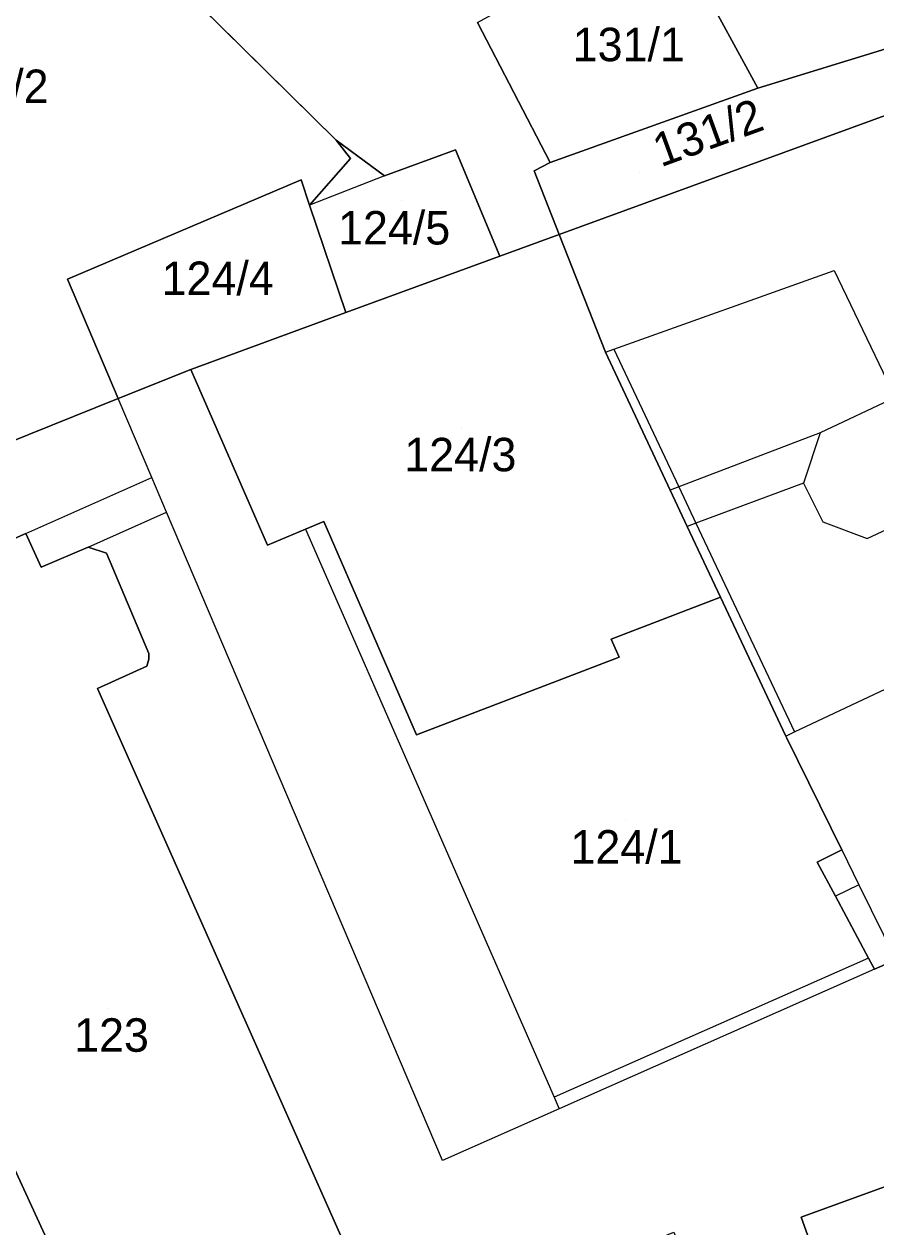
# Model space of a CAD drawing. Extents: x -264070 to -262271, y -1238894 to -1238141.
# Drawn here: x -263179.6 to -263128.8, y -1238762.3 to -1238690.4 of the extents above; entities that cross this region are included whole.
import ezdxf

# ---------------------------------------------------------------- set-up
doc = ezdxf.new("R2010")
doc.units = 0
for name, color, linetype in [('body_kn', 7, 'Continuous'), ('kladpar_druhypozemkov', 7, 'Continuous'), ('kladpar_hranice', 7, 'Continuous'), ('kladpar_parcelnecisla', 7, 'Continuous'), ('kladpar_plochy', 7, 'Continuous'), ('zappar_hrandruhpozemk', 7, 'Continuous')]:
    doc.layers.add(name, color=color, linetype=linetype)

msp = doc.modelspace()

# ---------------------------------------------------------------- linework, layer by layer
at = {"layer": 'body_kn'}
for p, q in [((-263135.82, -1238694.26), (-263135.82, -1238694.26)), ((-263135.82, -1238694.26), (-263135.82, -1238694.26)), ((-263160.98, -1238697.36), (-263160.98, -1238697.36)), ((-263153.87, -1238697.94), (-263153.87, -1238697.94)), ((-263160.14, -1238698.47), (-263160.14, -1238698.47)), ((-263160.14, -1238698.47), (-263160.14, -1238698.47)), ((-263148.21, -1238698.7), (-263148.21, -1238698.7)), ((-263158.1, -1238699.49), (-263158.1, -1238699.49)), ((-263158.1, -1238699.49), (-263158.1, -1238699.49)), ((-263149.17, -1238699.2), (-263149.17, -1238699.2)), ((-263163.08, -1238699.74), (-263163.08, -1238699.74)), ((-263163.08, -1238699.74), (-263163.08, -1238699.74)), ((-263162.57, -1238701.25), (-263162.57, -1238701.25)), ((-263147.67, -1238703), (-263147.67, -1238703)), ((-263151.22, -1238704.3), (-263151.22, -1238704.3)), ((-263151.22, -1238704.3), (-263151.22, -1238704.3)), ((-263131.26, -1238705.15), (-263131.26, -1238705.15)), ((-263177.03, -1238705.67), (-263177.03, -1238705.67)), ((-263160.41, -1238707.67), (-263160.41, -1238707.67)), ((-263144.91, -1238710.03), (-263144.91, -1238710.03)), ((-263144.91, -1238710.03), (-263144.91, -1238710.03)), ((-263144.41, -1238709.85), (-263144.41, -1238709.85)), ((-263169.67, -1238711.06), (-263169.67, -1238711.06)), ((-263174, -1238712.8), (-263174, -1238712.8)), ((-263132.09, -1238714.86), (-263132.09, -1238714.86)), ((-263132.09, -1238714.86), (-263132.09, -1238714.86)), ((-263171.99, -1238717.52), (-263171.99, -1238717.52)), ((-263140.53, -1238718.07), (-263140.53, -1238718.07)), ((-263133.09, -1238717.85), (-263133.09, -1238717.85)), ((-263133.09, -1238717.85), (-263133.09, -1238717.85)), ((-263141.04, -1238718.27), (-263141.04, -1238718.27)), ((-263171.11, -1238719.59), (-263171.11, -1238719.59)), ((-263171.11, -1238719.59), (-263171.11, -1238719.59)), ((-263161.72, -1238720.15), (-263161.72, -1238720.15)), ((-263139.51, -1238720.24), (-263139.51, -1238720.24)), ((-263139.51, -1238720.24), (-263139.51, -1238720.24)), ((-263131.93, -1238720.16), (-263131.93, -1238720.16)), ((-263179.51, -1238720.86), (-263179.51, -1238720.86)), ((-263179.51, -1238720.86), (-263179.51, -1238720.86)), ((-263162.82, -1238720.61), (-263162.82, -1238720.61)), ((-263162.82, -1238720.61), (-263162.82, -1238720.61)), ((-263140.03, -1238720.44), (-263140.03, -1238720.44)), ((-263175.8, -1238721.68), (-263175.8, -1238721.68)), ((-263175.8, -1238721.68), (-263175.8, -1238721.68)), ((-263165.08, -1238721.56), (-263165.08, -1238721.56)), ((-263129.29, -1238721.16), (-263129.29, -1238721.16)), ((-263174.69, -1238722.04), (-263174.69, -1238722.04)), ((-263178.59, -1238722.87), (-263178.59, -1238722.87)), ((-263138.04, -1238724.67), (-263138.04, -1238724.67)), ((-263138.04, -1238724.67), (-263138.04, -1238724.67)), ((-263144.56, -1238727.18), (-263144.56, -1238727.18)), ((-263172.18, -1238728.04), (-263172.18, -1238728.04)), ((-263172.3, -1238728.79), (-263172.3, -1238728.79)), ((-263172.18, -1238728.37), (-263172.18, -1238728.37)), ((-263144.08, -1238728.26), (-263144.08, -1238728.26)), ((-263175.24, -1238730.13), (-263175.24, -1238730.13)), ((-263156.2, -1238732.9), (-263156.2, -1238732.9)), ((-263134.14, -1238732.98), (-263134.14, -1238732.98)), ((-263134.14, -1238732.98), (-263134.14, -1238732.98)), ((-263134.08, -1238733.1), (-263134.08, -1238733.1)), ((-263133.63, -1238732.72), (-263133.63, -1238732.72)), ((-263133.63, -1238732.72), (-263133.63, -1238732.72)), ((-263130.8, -1238739.77), (-263130.8, -1238739.77)), ((-263130.8, -1238739.77), (-263130.8, -1238739.77)), ((-263132.27, -1238740.5), (-263132.27, -1238740.5)), ((-263129.78, -1238741.86), (-263129.78, -1238741.86)), ((-263131.18, -1238742.54), (-263131.18, -1238742.54)), ((-263129.2, -1238746.23), (-263129.2, -1238746.23)), ((-263129.2, -1238746.23), (-263129.2, -1238746.23)), ((-263128.84, -1238746.89), (-263128.84, -1238746.89)), ((-263128.84, -1238746.89), (-263128.84, -1238746.89)), ((-263147.97, -1238754.55), (-263147.97, -1238754.55)), ((-263147.97, -1238754.55), (-263147.97, -1238754.55)), ((-263147.67, -1238755.23), (-263147.67, -1238755.23)), ((-263154.64, -1238758.32), (-263154.64, -1238758.32)), ((-263133.23, -1238761.72), (-263133.23, -1238761.72))]:
    msp.add_line(p, q, dxfattribs=at)
at = {"layer": 'kladpar_druhypozemkov'}
for p, q in [((-263142.9, -1238699.3), (-263142.9, -1238699.3)), ((-263157.1, -1238701), (-263157.1, -1238701)), ((-263167.44, -1238704.64), (-263167.44, -1238704.64)), ((-263153.5, -1238714.55), (-263153.5, -1238714.55)), ((-263143.69, -1238737.99), (-263143.69, -1238737.99)), ((-263174.55, -1238749.23), (-263174.55, -1238749.23))]:
    msp.add_line(p, q, dxfattribs=at)
at = {"layer": 'kladpar_hranice'}
for points in [[(-263125.06, -1238690.95), (-263135.82, -1238694.26), (-263141.31, -1238684.16), (-263148.3, -1238670.85), (-263145.45, -1238669.21), (-263157.65, -1238646.74), (-263169.84, -1238624.26), (-263169.86, -1238624.23), (-263173.36, -1238617.81), (-263173.93, -1238618.11), (-263175.99, -1238614.39)], [(-263179.18, -1238677.09), (-263177.21, -1238681.35), (-263160.98, -1238697.36), (-263160.14, -1238698.47), (-263162.57, -1238701.25), (-263163.08, -1238699.74), (-263177.03, -1238705.67), (-263174, -1238712.8), (-263186.02, -1238717.64), (-263201.43, -1238685.04), (-263199.16, -1238684.05), (-263186.07, -1238678.32), (-263185.83, -1238678.74), (-263181.76, -1238676.58), (-263179.18, -1238677.09)], [(-263152.55, -1238690.34), (-263148.21, -1238698.7), (-263149.17, -1238699.2), (-263147.67, -1238703), (-263151.22, -1238704.3), (-263153.87, -1238697.94), (-263158.1, -1238699.49), (-263160.98, -1238697.36), (-263177.21, -1238681.35)], [(-263141.31, -1238684.16), (-263135.82, -1238694.26), (-263148.21, -1238698.7), (-263152.55, -1238690.34), (-263141.31, -1238684.16)], [(-263135.82, -1238694.26), (-263125.06, -1238690.95), (-263123.66, -1238694.17), (-263125.04, -1238694.73), (-263147.67, -1238703), (-263149.17, -1238699.2), (-263148.21, -1238698.7), (-263135.82, -1238694.26)], [(-263127.58, -1238746.33), (-263128.84, -1238746.89), (-263129.2, -1238746.23), (-263131.18, -1238742.54), (-263132.27, -1238740.5), (-263130.8, -1238739.77), (-263134.08, -1238733.1), (-263134.14, -1238732.98), (-263138.04, -1238724.67), (-263140.03, -1238720.44), (-263141.04, -1238718.27), (-263144.91, -1238710.03), (-263147.67, -1238703), (-263125.04, -1238694.73)], [(-263160.14, -1238698.47), (-263160.98, -1238697.36), (-263158.1, -1238699.49), (-263153.87, -1238697.94), (-263151.22, -1238704.3), (-263160.41, -1238707.67), (-263162.57, -1238701.25), (-263160.14, -1238698.47)], [(-263163.08, -1238699.74), (-263162.57, -1238701.25), (-263160.41, -1238707.67), (-263169.67, -1238711.06), (-263174, -1238712.8), (-263177.03, -1238705.67), (-263163.08, -1238699.74)], [(-263151.22, -1238704.3), (-263147.67, -1238703), (-263144.91, -1238710.03), (-263141.04, -1238718.27), (-263140.03, -1238720.44), (-263138.04, -1238724.67), (-263144.56, -1238727.18), (-263144.08, -1238728.26), (-263156.2, -1238732.9), (-263161.72, -1238720.15), (-263162.82, -1238720.61), (-263165.08, -1238721.56), (-263169.67, -1238711.06), (-263160.41, -1238707.67), (-263151.22, -1238704.3)], [(-263186.02, -1238717.64), (-263174, -1238712.8), (-263169.67, -1238711.06), (-263165.08, -1238721.56), (-263162.82, -1238720.61), (-263161.72, -1238720.15), (-263156.2, -1238732.9), (-263144.08, -1238728.26), (-263144.56, -1238727.18), (-263138.04, -1238724.67)], [(-263175.8, -1238721.68), (-263174.69, -1238722.04), (-263172.18, -1238728.04), (-263172.18, -1238728.37), (-263172.3, -1238728.79), (-263175.24, -1238730.13), (-263157.74, -1238769.49), (-263140.82, -1238762.6), (-263136.45, -1238774.22), (-263169.28, -1238787.82), (-263170.02, -1238785.75), (-263175.56, -1238769.06), (-263177.15, -1238765.45), (-263197.91, -1238720.28), (-263193.95, -1238718.58), (-263190.79, -1238725.87), (-263179.51, -1238720.86), (-263178.59, -1238722.87), (-263175.8, -1238721.68)], [(-263197.91, -1238720.28), (-263177.15, -1238765.45)], [(-263157.74, -1238769.49), (-263175.24, -1238730.13), (-263172.3, -1238728.79), (-263172.18, -1238728.37), (-263172.18, -1238728.04), (-263174.69, -1238722.04), (-263175.8, -1238721.68), (-263178.59, -1238722.87), (-263179.51, -1238720.86), (-263190.79, -1238725.87)], [(-263138.04, -1238724.67), (-263134.14, -1238732.98), (-263134.08, -1238733.1), (-263130.8, -1238739.77), (-263132.27, -1238740.5), (-263131.18, -1238742.54), (-263129.2, -1238746.23), (-263128.84, -1238746.89), (-263127.58, -1238746.33)], [(-263119.79, -1238767.71), (-263129.74, -1238771.43), (-263133.23, -1238761.72), (-263113.36, -1238754.48)], [(-263113.36, -1238754.48), (-263133.23, -1238761.72), (-263129.74, -1238771.43)]]:
    msp.add_lwpolyline(points, dxfattribs=at)
at = {"layer": 'kladpar_plochy'}
for p, q in [((-263160.98, -1238697.36), (-263177.21, -1238681.35)), ((-263152.55, -1238690.34), (-263148.21, -1238698.7)), ((-263158.1, -1238699.49), (-263160.98, -1238697.36)), ((-263153.87, -1238697.94), (-263158.1, -1238699.49)), ((-263151.22, -1238704.3), (-263153.87, -1238697.94)), ((-263148.21, -1238698.7), (-263149.17, -1238699.2)), ((-263149.17, -1238699.2), (-263147.67, -1238703)), ((-263147.67, -1238703), (-263151.22, -1238704.3))]:
    msp.add_line(p, q, dxfattribs=at)
for points in [[(-263125.06, -1238690.95), (-263135.82, -1238694.26), (-263141.31, -1238684.16), (-263148.3, -1238670.85), (-263145.45, -1238669.21), (-263157.65, -1238646.74), (-263169.84, -1238624.26), (-263169.86, -1238624.23), (-263173.36, -1238617.81), (-263173.93, -1238618.11), (-263175.99, -1238614.39)], [(-263127.58, -1238746.33), (-263128.84, -1238746.89), (-263129.2, -1238746.23), (-263131.18, -1238742.54), (-263132.27, -1238740.5), (-263130.8, -1238739.77), (-263134.08, -1238733.1), (-263134.14, -1238732.98), (-263138.04, -1238724.67), (-263140.03, -1238720.44), (-263141.04, -1238718.27), (-263144.91, -1238710.03), (-263147.67, -1238703), (-263125.04, -1238694.73)], [(-263186.02, -1238717.64), (-263174, -1238712.8), (-263169.67, -1238711.06), (-263165.08, -1238721.56), (-263162.82, -1238720.61), (-263161.72, -1238720.15), (-263156.2, -1238732.9), (-263144.08, -1238728.26), (-263144.56, -1238727.18), (-263138.04, -1238724.67), (-263134.14, -1238732.98), (-263134.08, -1238733.1), (-263130.8, -1238739.77), (-263132.27, -1238740.5), (-263131.18, -1238742.54), (-263129.2, -1238746.23), (-263128.84, -1238746.89), (-263127.58, -1238746.33)], [(-263197.91, -1238720.28), (-263177.15, -1238765.45)], [(-263157.74, -1238769.49), (-263175.24, -1238730.13), (-263172.3, -1238728.79), (-263172.18, -1238728.37), (-263172.18, -1238728.04), (-263174.69, -1238722.04), (-263175.8, -1238721.68), (-263178.59, -1238722.87), (-263179.51, -1238720.86), (-263190.79, -1238725.87)], [(-263119.79, -1238767.71), (-263129.74, -1238771.43), (-263133.23, -1238761.72), (-263113.36, -1238754.48)], [(-263113.36, -1238754.48), (-263133.23, -1238761.72), (-263129.74, -1238771.43)]]:
    msp.add_lwpolyline(points, dxfattribs=at)
for points in [[(-263179.18, -1238677.09), (-263177.21, -1238681.35), (-263160.98, -1238697.36), (-263160.14, -1238698.47), (-263162.57, -1238701.25), (-263163.08, -1238699.74), (-263177.03, -1238705.67), (-263174, -1238712.8), (-263186.02, -1238717.64), (-263201.43, -1238685.04), (-263199.16, -1238684.05), (-263186.07, -1238678.32), (-263185.83, -1238678.74), (-263181.76, -1238676.58)], [(-263141.31, -1238684.16), (-263135.82, -1238694.26), (-263148.21, -1238698.7), (-263152.55, -1238690.34)], [(-263135.82, -1238694.26), (-263125.06, -1238690.95), (-263123.66, -1238694.17), (-263125.04, -1238694.73), (-263147.67, -1238703), (-263149.17, -1238699.2), (-263148.21, -1238698.7)], [(-263160.14, -1238698.47), (-263160.98, -1238697.36), (-263158.1, -1238699.49), (-263153.87, -1238697.94), (-263151.22, -1238704.3), (-263160.41, -1238707.67), (-263162.57, -1238701.25)], [(-263163.08, -1238699.74), (-263162.57, -1238701.25), (-263160.41, -1238707.67), (-263169.67, -1238711.06), (-263174, -1238712.8), (-263177.03, -1238705.67)], [(-263151.22, -1238704.3), (-263147.67, -1238703), (-263144.91, -1238710.03), (-263141.04, -1238718.27), (-263140.03, -1238720.44), (-263138.04, -1238724.67), (-263144.56, -1238727.18), (-263144.08, -1238728.26), (-263156.2, -1238732.9), (-263161.72, -1238720.15), (-263162.82, -1238720.61), (-263165.08, -1238721.56), (-263169.67, -1238711.06), (-263160.41, -1238707.67)], [(-263175.8, -1238721.68), (-263174.69, -1238722.04), (-263172.18, -1238728.04), (-263172.18, -1238728.37), (-263172.3, -1238728.79), (-263175.24, -1238730.13), (-263157.74, -1238769.49), (-263140.82, -1238762.6), (-263136.45, -1238774.22), (-263169.28, -1238787.82), (-263170.02, -1238785.75), (-263175.56, -1238769.06), (-263177.15, -1238765.45), (-263197.91, -1238720.28), (-263193.95, -1238718.58), (-263190.79, -1238725.87), (-263179.51, -1238720.86), (-263178.59, -1238722.87)]]:
    msp.add_lwpolyline(points, close=True, dxfattribs=at)
at = {"layer": 'zappar_hrandruhpozemk'}
for p, q in [((-263158.1, -1238699.49), (-263162.57, -1238701.25)), ((-263144.41, -1238709.85), (-263131.26, -1238705.15)), ((-263144.91, -1238710.03), (-263144.41, -1238709.85)), ((-263179.51, -1238720.86), (-263171.99, -1238717.52)), ((-263175.8, -1238721.68), (-263171.11, -1238719.59)), ((-263154.64, -1238758.32), (-263171.11, -1238719.59)), ((-263139.51, -1238720.24), (-263133.63, -1238732.72)), ((-263162.82, -1238720.61), (-263147.97, -1238754.55)), ((-263133.63, -1238732.72), (-263120.91, -1238726.73)), ((-263134.14, -1238732.98), (-263133.63, -1238732.72)), ((-263130.8, -1238739.77), (-263129.78, -1238741.86)), ((-263129.78, -1238741.86), (-263131.18, -1238742.54)), ((-263129.78, -1238741.86), (-263127.58, -1238746.33)), ((-263129.2, -1238746.23), (-263147.97, -1238754.55)), ((-263147.97, -1238754.55), (-263147.67, -1238755.23))]:
    msp.add_line(p, q, dxfattribs=at)
for points in [[(-263131.26, -1238705.15), (-263127.62, -1238712.74), (-263132.09, -1238714.86), (-263133.09, -1238717.85), (-263131.93, -1238720.16), (-263129.29, -1238721.16), (-263124.62, -1238719)], [(-263144.41, -1238709.85), (-263140.53, -1238718.07), (-263139.51, -1238720.24)], [(-263171.11, -1238719.59), (-263171.99, -1238717.52), (-263174, -1238712.8)], [(-263132.09, -1238714.86), (-263140.53, -1238718.07), (-263141.04, -1238718.27)], [(-263133.09, -1238717.85), (-263139.51, -1238720.24), (-263140.03, -1238720.44)], [(-263128.84, -1238746.89), (-263147.67, -1238755.23), (-263154.64, -1238758.32)]]:
    msp.add_lwpolyline(points, dxfattribs=at)

# ---------------------------------------------------------------- texts
at = {"layer": 'kladpar_parcelnecisla'}
for s, p in [('131/1', (-263146.863, -1238692.65)), ('124/2', (-263184.853, -1238695.15)), ('124/5', (-263160.871, -1238703.6)), ('124/4', (-263171.406, -1238706.62)), ('124/3', (-263156.919, -1238717.15)), ('124/1', (-263146.997, -1238740.59)), ('123', (-263176.629, -1238751.83))]:
    msp.add_text(s, height=2, dxfattribs=at).set_placement(p)
msp.add_text('131/2', height=2, rotation=20, dxfattribs=at).set_placement((-263141.602, -1238698.996))

doc.saveas('drawing.dxf')
